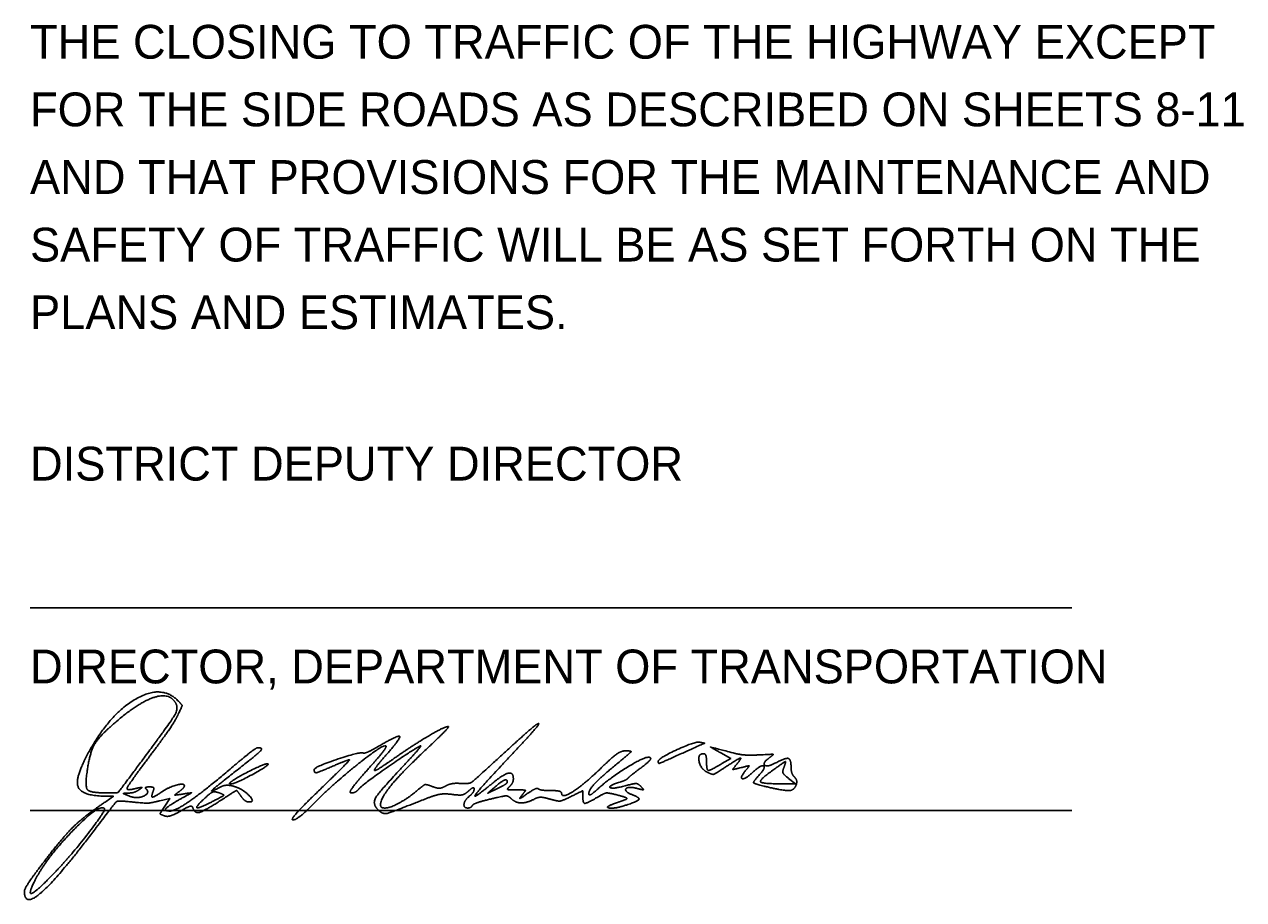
# Model space of a CAD drawing. Extents: x 0 to 34, y -4 to 22.
# Drawn here: x 24.98 to 30.03, y 5.45 to 9.07 of the extents above; entities that cross this region are included whole.
import ezdxf

# ---------------------------------------------------------------- set-up
doc = ezdxf.new("R2010")
doc.units = 0
doc.layers.add('SH_Data', color=7, linetype='Continuous')
doc.layers.add('SH_Text', color=7, linetype='Continuous')

msp = doc.modelspace()

# ---------------------------------------------------------------- linework, layer by layer
at = {"layer": 'SH_Data'}
for p, q in [((25, 6.6554), (29.3141, 6.6554)), ((25, 5.8154), (29.3141, 5.8154))]:
    msp.add_line(p, q, dxfattribs=at)
at = {"layer": 'SH_Text'}
for points in [[(27.8654, 6.01), (27.9018, 6.0315), (27.8611, 6.0544)], [(26.9248, 5.9129), (26.8953, 5.8872), (26.936, 5.9069)], [(28.1141, 5.9265), (28.1703, 5.9265), (28.1416, 5.9487)], [(25.3146, 5.8535), (25.3453, 5.8747), (25.3075, 5.8753)], [(25.5576, 5.8336), (25.5788, 5.866), (25.5371, 5.8559)]]:
    msp.add_lwpolyline(points, dxfattribs=at)
for points in [[(25.251, 6.0712), (25.3372, 6.2215), (25.5454, 6.3376), (25.611, 6.2719)], [(25.6021, 6.2627), (25.5761, 6.3047), (25.45, 6.2636), (25.3547, 6.182)], [(25.4623, 6.0204), (25.5837, 6.1839), (25.6161, 6.2401), (25.6021, 6.2627)], [(25.611, 6.2719), (25.6298, 6.2531), (25.6298, 6.2481), (25.6115, 6.2097)], [(25.3547, 6.182), (25.288, 6.1249), (25.2492, 6.0608), (25.2381, 5.9895)], [(25.6115, 6.2097), (25.6006, 6.1867), (25.5488, 6.1111), (25.4966, 6.0418)], [(26.5047, 6.0296), (26.5853, 6.0862), (26.7166, 6.1635), (26.7323, 6.1635)], [(26.7323, 6.1635), (26.7372, 6.1635), (26.6959, 6.1209), (26.6405, 6.0688)], [(26.959, 6.05), (27.034, 6.1191), (27.1, 6.1758), (27.1058, 6.1758)], [(27.1058, 6.1758), (27.1115, 6.1759), (27.0595, 6.1158), (26.9901, 6.0422)], [(26.4458, 6.0831), (26.5245, 6.1293), (26.5368, 6.1161), (26.4775, 6.0488)], [(25.3075, 5.8753), (25.2096, 5.877), (25.1862, 5.9581), (25.251, 6.0712)], [(25.8411, 5.9977), (25.8916, 6.0405), (25.9371, 6.0757), (25.9422, 6.0758)], [(25.9422, 6.0758), (25.9671, 6.0763), (25.9437, 6.0507), (25.8578, 5.9835)], [(26.4738, 6.0829), (26.4642, 6.0925), (26.2545, 5.9256), (26.1766, 5.8463)], [(26.6141, 6.0824), (26.565, 6.0547), (26.3767, 5.9224), (26.3635, 5.9065)], [(26.3801, 6.0539), (26.3857, 6.0521), (26.4152, 6.0652), (26.4458, 6.0831)], [(26.396, 5.9825), (26.4423, 6.0342), (26.4773, 6.0794), (26.4738, 6.0829)], [(26.6405, 6.0688), (26.5409, 5.9751), (26.4516, 5.8669), (26.4516, 5.8399)], [(26.5489, 6.0035), (26.5951, 6.0528), (26.6244, 6.0883), (26.6141, 6.0824)], [(27.3672, 5.9938), (27.4124, 6.0376), (27.4496, 6.0633), (27.4672, 6.0629)], [(27.4672, 6.0629), (27.4915, 6.0624), (27.4877, 6.0561), (27.4391, 6.016)], [(27.6016, 6.0196), (27.6016, 6.032), (27.7544, 6.1023), (27.7733, 6.0986)], [(27.7733, 6.0986), (27.794, 6.0945), (27.7948, 6.095), (27.6731, 6.0403)], [(27.8611, 6.0544), (27.8182, 6.0786), (27.8173, 6.0786), (27.9203, 6.0522)], [(25.3162, 5.8885), (25.3628, 5.8885), (25.3674, 5.8926), (25.4623, 6.0204)], [(25.4966, 6.0418), (25.4443, 5.9724), (25.4016, 5.9117), (25.4016, 5.907)], [(25.8276, 5.9305), (25.848, 5.9484), (25.9801, 6.0142), (25.9852, 6.009)], [(25.9852, 6.009), (25.9914, 6.0029), (25.8488, 5.926), (25.8311, 5.926)], [(26.1768, 5.9854), (26.177, 5.9959), (26.3644, 6.0591), (26.3801, 6.0539)], [(26.1995, 5.9015), (26.2705, 5.97), (26.3258, 6.026), (26.3224, 6.026)], [(26.3224, 6.026), (26.319, 6.026), (26.2899, 6.0147), (26.2578, 6.001)], [(26.4775, 6.0488), (26.4495, 6.0169), (26.4266, 5.9873), (26.4266, 5.9828)], [(26.4266, 5.9828), (26.4266, 5.9784), (26.4617, 5.9994), (26.5047, 6.0296)], [(26.784, 5.9277), (26.8175, 5.9248), (26.8409, 5.9413), (26.959, 6.05)], [(26.9901, 6.0422), (26.8606, 5.9046), (26.8285, 5.8573), (26.9107, 5.9251)], [(27.4391, 6.016), (27.3651, 5.9551), (27.3141, 5.9016), (27.3141, 5.8848)], [(27.3485, 5.9026), (27.4021, 5.9514), (27.549, 6.0414), (27.5659, 6.0358)], [(27.5659, 6.0358), (27.5743, 6.033), (27.5591, 6.0143), (27.532, 5.9941)], [(27.6731, 6.0403), (27.6106, 6.0122), (27.6016, 6.0096), (27.6016, 6.0196)], [(27.8026, 5.9754), (27.7761, 5.9896), (27.7651, 6.051), (27.7891, 6.051)], [(27.7891, 6.051), (27.796, 6.051), (27.8016, 6.0369), (27.8016, 6.0197)], [(27.8016, 6.0197), (27.8016, 5.9829), (27.8159, 5.9807), (27.8654, 6.01)], [(27.925, 6.0052), (27.9494, 6.0348), (27.9336, 6.031), (27.8773, 5.9938)], [(27.9203, 6.0522), (27.941, 6.0469), (27.986, 6.0442), (28.0203, 6.0461)], [(28.0203, 6.0461), (28.0752, 6.0492), (28.0801, 6.0475), (28.0602, 6.0327)], [(28.0602, 6.0327), (28.0314, 6.0113), (28.0543, 5.9949), (28.088, 6.0129)], [(28.1219, 5.9942), (28.1317, 6.02), (28.1235, 6.0169), (28.0609, 5.9713)], [(28.088, 6.0129), (28.1282, 6.0344), (28.1516, 6.0287), (28.1516, 5.9972)], [(25.2381, 5.9895), (25.2267, 5.9162), (25.2481, 5.8885), (25.3162, 5.8885)], [(25.5797, 5.8135), (25.6028, 5.8135), (25.7289, 5.9023), (25.8411, 5.9977)], [(25.8578, 5.9835), (25.7646, 5.9105), (25.7432, 5.8889), (25.7871, 5.9124)], [(26.2578, 6.001), (26.1952, 5.9742), (26.1765, 5.9705), (26.1768, 5.9854)], [(26.3302, 5.8885), (26.3199, 5.8885), (26.3488, 5.9298), (26.396, 5.9825)], [(26.4418, 5.8179), (26.4166, 5.8431), (26.4455, 5.8932), (26.5489, 6.0035)], [(26.9107, 5.9251), (26.9591, 5.965), (27.0016, 5.9753), (27.0016, 5.9472)], [(27.2016, 5.887), (27.2016, 5.8641), (27.2969, 5.9256), (27.3672, 5.9938)], [(27.532, 5.9941), (27.505, 5.9739), (27.48, 5.9539), (27.4766, 5.9496)], [(27.8773, 5.9938), (27.8373, 5.9672), (27.824, 5.964), (27.8026, 5.9754)], [(27.9444, 5.9934), (27.9113, 5.9852), (27.9095, 5.9863), (27.925, 6.0052)], [(27.9645, 5.9827), (27.9791, 6.0003), (27.9768, 6.0015), (27.9444, 5.9934)], [(27.9932, 5.974), (27.9613, 5.944), (27.9382, 5.951), (27.9645, 5.9827)], [(28.0184, 5.9613), (28.0489, 5.995), (28.0272, 6.0059), (27.9932, 5.974)], [(28.0541, 5.9133), (27.9994, 5.9263), (27.9936, 5.934), (28.0184, 5.9613)], [(28.0609, 5.9713), (28.0182, 5.9402), (28.0347, 5.9263), (28.1141, 5.9265)], [(28.1416, 5.9487), (28.1212, 5.9643), (28.1155, 5.9776), (28.1219, 5.9942)], [(28.1516, 5.9972), (28.1516, 5.9814), (28.158, 5.9621), (28.1657, 5.9543)], [(25.436, 5.9063), (25.4615, 5.9122), (25.4655, 5.911), (25.4516, 5.9016)], [(25.4807, 5.9052), (25.4761, 5.9098), (25.4824, 5.9135), (25.4946, 5.9135)], [(25.4946, 5.9135), (25.5092, 5.9135), (25.5143, 5.9071), (25.5096, 5.8947)], [(25.5457, 5.8929), (25.5746, 5.9127), (25.6391, 5.9302), (25.6391, 5.9182)], [(25.6391, 5.9182), (25.6391, 5.9137), (25.6294, 5.9029), (25.6175, 5.8942)], [(25.7871, 5.9124), (25.7997, 5.9192), (25.8236, 5.9213), (25.8402, 5.9171)], [(25.8311, 5.926), (25.8263, 5.926), (25.8248, 5.928), (25.8276, 5.9305)], [(25.8402, 5.9171), (25.8763, 5.9079), (25.9347, 5.851), (25.908, 5.851)], [(26.6091, 5.9035), (26.6294, 5.9215), (26.6423, 5.9242), (26.666, 5.9151)], [(26.666, 5.9151), (26.6862, 5.9075), (26.705, 5.9082), (26.721, 5.9172)], [(26.721, 5.9172), (26.7344, 5.9247), (26.7627, 5.9295), (26.784, 5.9277)], [(26.8391, 5.9045), (26.8391, 5.9116), (26.8289, 5.9082), (26.8165, 5.8969)], [(26.9766, 5.9326), (26.9766, 5.946), (26.9525, 5.9369), (26.9248, 5.9129)], [(26.936, 5.9069), (26.9583, 5.9178), (26.9766, 5.9293), (26.9766, 5.9326)], [(26.9866, 5.916), (26.9749, 5.9043), (26.9808, 5.901), (27.0131, 5.901)], [(27.0016, 5.9472), (27.0016, 5.9383), (26.9948, 5.9242), (26.9866, 5.916)], [(27.4422, 5.9331), (27.3927, 5.9176), (27.4122, 5.9039), (27.464, 5.9178)], [(27.4766, 5.9496), (27.4732, 5.9453), (27.4577, 5.9379), (27.4422, 5.9331)], [(27.464, 5.9178), (27.5024, 5.928), (27.5176, 5.9274), (27.5296, 5.9152)], [(27.511, 5.9077), (27.4742, 5.9168), (27.461, 5.8937), (27.4953, 5.8805)], [(27.5296, 5.9152), (27.5423, 5.9023), (27.5388, 5.9008), (27.511, 5.9077)], [(28.1724, 5.9206), (28.1643, 5.8995), (28.1231, 5.897), (28.0541, 5.9133)], [(28.1657, 5.9543), (28.1735, 5.9465), (28.1765, 5.9314), (28.1724, 5.9206)], [(25.4078, 5.8879), (25.3854, 5.887), (25.3859, 5.8857), (25.412, 5.8752)], [(25.4016, 5.907), (25.4016, 5.9022), (25.4171, 5.9019), (25.436, 5.9063)], [(25.4516, 5.9016), (25.4413, 5.8946), (25.4216, 5.8884), (25.4078, 5.8879)], [(25.412, 5.8752), (25.4419, 5.8632), (25.4981, 5.8878), (25.4807, 5.9052)], [(25.5096, 5.8947), (25.5006, 5.8715), (25.5135, 5.8708), (25.5457, 5.8929)], [(25.6243, 5.8642), (25.5732, 5.836), (25.5535, 5.8135), (25.5797, 5.8135)], [(25.6175, 5.8942), (25.5986, 5.8804), (25.6005, 5.8791), (25.6331, 5.884)], [(25.6331, 5.884), (25.6699, 5.8895), (25.6697, 5.8893), (25.6243, 5.8642)], [(25.7297, 5.8724), (25.6855, 5.8319), (25.6967, 5.823), (25.7547, 5.8526)], [(25.7828, 5.8889), (25.7656, 5.8952), (25.7491, 5.8901), (25.7297, 5.8724)], [(25.7547, 5.8526), (25.8011, 5.8763), (25.8047, 5.8809), (25.7828, 5.8889)], [(25.8732, 5.8757), (25.8564, 5.8997), (25.8543, 5.8993), (25.7886, 5.8569)], [(25.908, 5.851), (25.8984, 5.851), (25.8827, 5.8621), (25.8732, 5.8757)], [(26.0891, 5.7767), (26.0788, 5.7769), (26.1284, 5.8331), (26.1995, 5.9015)], [(26.3635, 5.9065), (26.3553, 5.8966), (26.3403, 5.8885), (26.3302, 5.8885)], [(26.6415, 5.8654), (26.4954, 5.8077), (26.4604, 5.7994), (26.4418, 5.8179)], [(26.4696, 5.826), (26.4914, 5.826), (26.5727, 5.8712), (26.6091, 5.9035)], [(26.747, 5.8825), (26.7178, 5.8863), (26.678, 5.8798), (26.6415, 5.8654)], [(26.8165, 5.8969), (26.8008, 5.8828), (26.7796, 5.8783), (26.747, 5.8825)], [(26.8134, 5.826), (26.795, 5.826), (26.7995, 5.8587), (26.8203, 5.876)], [(26.8203, 5.876), (26.8307, 5.8845), (26.8391, 5.8974), (26.8391, 5.9045)], [(26.9077, 5.8634), (26.8693, 5.8542), (26.835, 5.8421), (26.8315, 5.8364)], [(26.992, 5.8656), (26.9809, 5.8767), (26.9608, 5.8762), (26.9077, 5.8634)], [(27.0883, 5.8631), (27.0576, 5.8466), (27.0097, 5.8479), (26.992, 5.8656)], [(27.0131, 5.901), (27.0507, 5.901), (27.053, 5.8989), (27.0375, 5.8796)], [(27.0375, 5.8796), (27.0255, 5.8646), (27.032, 5.8664), (27.0592, 5.8855)], [(27.0592, 5.8855), (27.0807, 5.9005), (27.1014, 5.9095), (27.1053, 5.9056)], [(27.1528, 5.8631), (27.1259, 5.8708), (27.1028, 5.8708), (27.0883, 5.8631)], [(27.1053, 5.9056), (27.1092, 5.9017), (27.1325, 5.8985), (27.157, 5.8985)], [(27.2419, 5.8745), (27.2045, 5.856), (27.1859, 5.8536), (27.1528, 5.8631)], [(27.157, 5.8985), (27.1815, 5.8985), (27.2016, 5.8933), (27.2016, 5.887)], [(27.2891, 5.8744), (27.2891, 5.8973), (27.288, 5.8973), (27.2419, 5.8745)], [(27.351, 5.8714), (27.306, 5.8448), (27.2891, 5.8456), (27.2891, 5.8744)], [(27.3141, 5.8848), (27.3141, 5.8774), (27.3296, 5.8854), (27.3485, 5.9026)], [(27.4342, 5.8794), (27.3954, 5.8893), (27.3786, 5.8877), (27.351, 5.8714)], [(27.4203, 5.8445), (27.4341, 5.8494), (27.4538, 5.8565), (27.4641, 5.8602)], [(27.4641, 5.8602), (27.4755, 5.8644), (27.4638, 5.8719), (27.4342, 5.8794)], [(27.4953, 5.8805), (27.5259, 5.8688), (27.517, 5.8539), (27.4702, 5.8385)], [(25.3075, 5.8242), (25.2866, 5.8451), (25.0681, 5.6194), (25.0218, 5.5291)], [(25.0637, 5.6113), (25.1414, 5.7117), (25.2214, 5.789), (25.3146, 5.8535)], [(25.0919, 5.5479), (25.1595, 5.6169), (25.3152, 5.8165), (25.3075, 5.8242)], [(25.3959, 5.8536), (25.3625, 5.8569), (25.3507, 5.8464), (25.2741, 5.7447)], [(25.5371, 5.8559), (25.4967, 5.8461), (25.4744, 5.8458), (25.3959, 5.8536)], [(25.5564, 5.7936), (25.5382, 5.8005), (25.5383, 5.8042), (25.5576, 5.8336)], [(25.623, 5.8134), (25.5973, 5.7983), (25.5674, 5.7893), (25.5564, 5.7936)], [(25.6741, 5.8272), (25.6713, 5.8357), (25.652, 5.8305), (25.623, 5.8134)], [(25.7886, 5.8569), (25.7197, 5.8125), (25.6822, 5.8028), (25.6741, 5.8272)], [(26.1766, 5.8463), (26.1388, 5.8078), (26.0994, 5.7765), (26.0891, 5.7767)], [(26.4516, 5.8399), (26.4516, 5.8323), (26.4597, 5.826), (26.4696, 5.826)], [(26.8315, 5.8364), (26.828, 5.8306), (26.8198, 5.826), (26.8134, 5.826)], [(27.4702, 5.8385), (27.4236, 5.8231), (27.3763, 5.8288), (27.4203, 5.8445)], [(25.2741, 5.7447), (25.1217, 5.5426), (24.9766, 5.414), (24.9766, 5.481)], [(24.9766, 5.481), (24.9766, 5.4906), (25.0158, 5.5493), (25.0637, 5.6113)], [(25.0218, 5.5291), (24.9905, 5.4682), (25.0222, 5.4766), (25.0919, 5.5479)]]:
    msp.add_open_spline(points, degree=2, dxfattribs=at)

# ---------------------------------------------------------------- texts
at = {"layer": 'SH_Data'}
for s, p in [('THE CLOSING TO TRAFFIC OF THE HIGHWAY EXCEPT', (25, 8.9294)), ('FOR THE SIDE ROADS AS DESCRIBED ON SHEETS 8-11', (25, 8.6494)), ('AND THAT PROVISIONS FOR THE MAINTENANCE AND', (25, 8.3694)), ('SAFETY OF TRAFFIC WILL BE AS SET FORTH ON THE', (25, 8.0894)), ('PLANS AND ESTIMATES.', (25, 7.8094))]:
    msp.add_text(s, height=0.14, dxfattribs=at).set_placement(p)
at = {"layer": 'SH_Text'}
for s, p in [('DISTRICT DEPUTY DIRECTOR', (25, 7.1822)), ('DIRECTOR, DEPARTMENT OF TRANSPORTATION', (25, 6.3422))]:
    msp.add_text(s, height=0.14, dxfattribs=at).set_placement(p)

doc.saveas('drawing.dxf')
